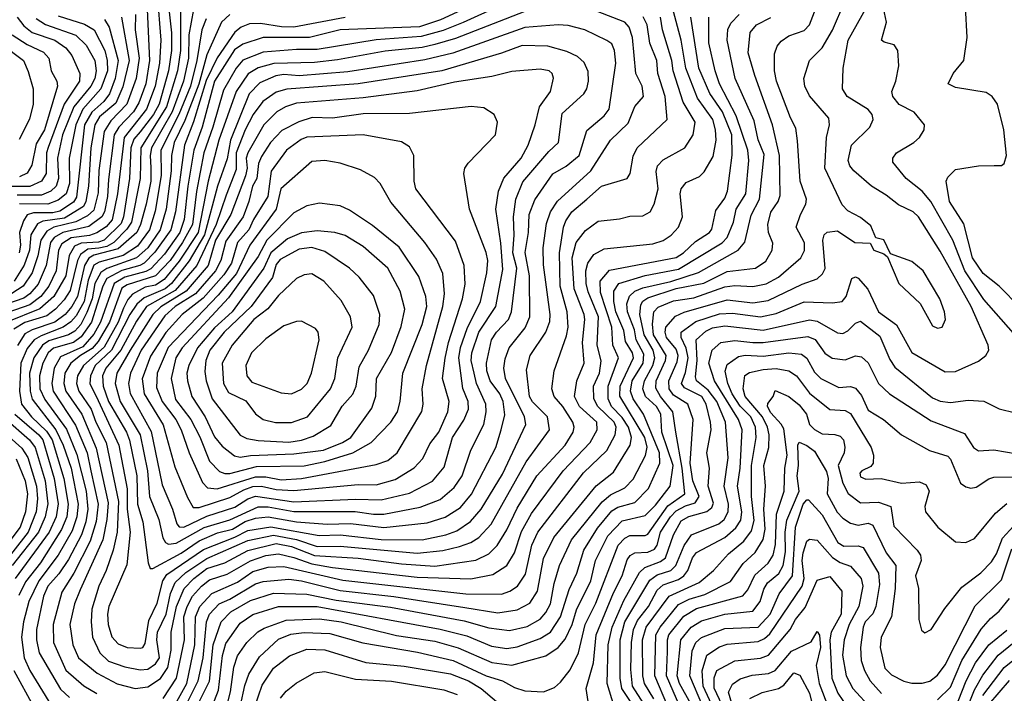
# Model space of a CAD drawing. Extents: x 1308313 to 1441400, y 959662 to 1036319.
# Tile 314 of 656: x 1359205 to 1363045, y 1003156 to 1005785. Entities that reach past the tile are written whole.
import ezdxf

# ---------------------------------------------------------------- set-up
doc = ezdxf.new("R2010")
doc.units = 0

msp = doc.modelspace()

# ---------------------------------------------------------------- linework, layer by layer
at = {"layer": '0CON10XD'}
for points in [[(1359741.7, 1005885), (1359755.1, 1005705), (1359750.9, 1005615), (1359734, 1005525), (1359700, 1005435), (1359613.3, 1005325), (1359586.7, 1005105), (1359565.6, 1005004.4), (1359542.9, 1004977.1), (1359506.7, 1004953.3), (1359476.9, 1004943.1), (1359405.8, 1004934.2), (1359369.4, 1004910.6), (1359356, 1004885), (1359347.2, 1004805), (1359319.2, 1004745), (1359287.4, 1004705), (1359245, 1004672), (1359128.2, 1004631.8)], [(1361126.1, 1005913.9), (1360846.3, 1005783.7), (1360765, 1005757.4), (1360455, 1005744.6), (1360335, 1005715.1), (1360154.8, 1005715.1), (1360075, 1005689.5), (1360043.5, 1005666.5), (1359964.7, 1005545), (1359917.2, 1005365), (1359884.5, 1005275), (1359860.6, 1005135), (1359846.8, 1005005), (1359829.6, 1004955), (1359770.4, 1004869.6), (1359716.8, 1004813.2), (1359697.3, 1004802.7), (1359615, 1004780.2), (1359574, 1004755), (1359520.2, 1004605), (1359495, 1004557.3), (1359451.6, 1004508.4), (1359365, 1004469.1), (1359339.2, 1004425), (1359330.4, 1004365), (1359336.1, 1004335), (1359422.5, 1004202.5), (1359467.8, 1004095), (1359483, 1004025), (1359510.7, 1003895), (1359503.8, 1003826.2), (1359480, 1003750), (1359415.9, 1003625), (1359369.4, 1003550.6), (1359335.8, 1003425), (1359336.9, 1003355), (1359385, 1003246.8), (1359455, 1003185.2), (1359505.9, 1003155.9)], [(1359805, 1003100.7), (1359856.6, 1003195), (1359888, 1003345), (1359890.3, 1003455), (1359907.4, 1003495), (1359955, 1003546.4), (1360055, 1003590.3), (1360115, 1003632), (1360175, 1003648.6), (1360235, 1003651), (1360465, 1003598.4), (1360945, 1003544.6), (1361085, 1003543.5), (1361117.3, 1003555), (1361147.1, 1003575), (1361178.2, 1003621.8), (1361202.8, 1003735), (1361226.6, 1003785), (1361403.9, 1004016.1), (1361495, 1004103.6), (1361527.4, 1004165), (1361532, 1004195), (1361523.5, 1004215), (1361460.6, 1004275), (1361445.1, 1004305), (1361443.3, 1004355), (1361466.7, 1004405), (1361473.5, 1004453.5), (1361457.1, 1004515), (1361463.2, 1004625), (1361422.5, 1004722.5), (1361414.6, 1004755), (1361413.6, 1004805), (1361421.5, 1004835), (1361445, 1004868.4), (1361485, 1004891.1), (1361675, 1004910.5), (1361715, 1004922.9), (1361746.4, 1004943.6), (1361774.8, 1004975.2), (1361790.7, 1005015), (1361781.6, 1005105), (1361785.4, 1005125), (1361805, 1005149.6), (1361857, 1005173), (1361875, 1005191.1), (1361909.7, 1005250.3), (1361921.1, 1005315), (1361919.2, 1005355), (1361908.7, 1005395), (1361848.3, 1005478.3), (1361803.1, 1005595), (1361784.6, 1005705), (1361732, 1005905)], [(1363081.8, 1004561.8), (1362965, 1004692.7), (1362891.2, 1004805), (1362845.1, 1004925.1), (1362759.4, 1005075), (1362725, 1005115.3), (1362662.9, 1005165), (1362610.8, 1005229.2), (1362610.5, 1005245), (1362625, 1005265.5), (1362693.1, 1005305), (1362714.5, 1005325), (1362732.7, 1005355), (1362734.5, 1005374.5), (1362694.3, 1005424.3), (1362635, 1005454.2), (1362610, 1005485), (1362606.2, 1005505), (1362622.2, 1005545), (1362634.3, 1005605), (1362630.6, 1005665), (1362616.2, 1005686.2), (1362576.5, 1005696.5), (1362565.8, 1005705), (1362586.5, 1005775), (1362562.4, 1005885)], [(1361433, 1003057), (1361414.3, 1003175), (1361443.5, 1003275), (1361453.7, 1003385), (1361521, 1003549), (1361555.1, 1003614.9), (1361575, 1003677.5), (1361586.4, 1003693.6), (1361605, 1003704.8), (1361655, 1003707.8), (1361681.1, 1003718.9), (1361691.4, 1003735), (1361704.8, 1003785.2), (1361743, 1003845), (1361765, 1003868.2), (1361802.2, 1003887.8), (1361839.9, 1003900.1), (1361855.1, 1003925), (1361830.3, 1003985), (1361819.9, 1004055), (1361832, 1004225), (1361810.5, 1004285), (1361755, 1004320.3), (1361738.4, 1004345), (1361737.4, 1004375), (1361769.9, 1004450.1), (1361774, 1004475), (1361765, 1004499.3), (1361727.8, 1004545), (1361722.6, 1004565), (1361725.9, 1004585), (1361762.5, 1004627.5), (1361796.2, 1004643.8), (1361965, 1004692.1), (1362065, 1004679.7), (1362125, 1004688.5), (1362257.5, 1004752.5), (1362315, 1004773.4), (1362336.3, 1004793.7), (1362346.3, 1004813.7), (1362337.7, 1004925), (1362342.3, 1004945), (1362354.1, 1004955.9), (1362395, 1004961.5), (1362462, 1004915), (1362522.5, 1004912.5), (1362536, 1004885), (1362575, 1004871.2), (1362589.5, 1004859.5), (1362634.5, 1004755), (1362717.1, 1004677.1), (1362765, 1004590), (1362785, 1004581.4), (1362803.3, 1004585), (1362815.6, 1004615), (1362812.2, 1004645), (1362794.5, 1004695), (1362728.8, 1004805), (1362685, 1004840.9), (1362601.7, 1004871.7), (1362575, 1004926), (1362544.2, 1004934.2), (1362525, 1004980), (1362485, 1005012.5), (1362435, 1005039.5), (1362412.7, 1005062.7), (1362345.3, 1005205), (1362351.8, 1005325), (1362363.1, 1005375), (1362360.5, 1005400.5), (1362285, 1005487.8), (1362266.8, 1005525), (1362263.2, 1005555), (1362286.2, 1005625), (1362334.6, 1005675.4), (1362375, 1005743.6), (1362422.9, 1005855)], [(1359702.3, 1005825), (1359711.5, 1005625), (1359696.6, 1005535), (1359670.2, 1005459.8), (1359648.7, 1005425), (1359591.6, 1005365), (1359573.3, 1005335), (1359551.3, 1005161.3), (1359547.1, 1005095), (1359536.3, 1005035), (1359525.6, 1005015), (1359475, 1004978.2), (1359373.8, 1004955), (1359339.9, 1004935), (1359324.9, 1004915), (1359308.9, 1004825), (1359276.7, 1004753.3), (1359245.4, 1004715), (1359221.8, 1004698.2), (1359126.5, 1004665)], [(1359787.6, 1005815), (1359797.1, 1005732.9), (1359797.2, 1005665), (1359785.1, 1005585), (1359748.7, 1005455), (1359727.3, 1005415), (1359675, 1005346.5), (1359650.9, 1005319.1), (1359638.3, 1005285), (1359634.1, 1005165), (1359610.1, 1005015), (1359600.8, 1004989.2), (1359535, 1004923.9), (1359513.1, 1004916.8), (1359445, 1004912.8), (1359418.9, 1004901.1), (1359398, 1004865), (1359385, 1004784.8), (1359338.7, 1004705), (1359284, 1004656), (1359154.8, 1004605)], [(1359656.9, 1005805), (1359655.6, 1005745), (1359671.4, 1005635), (1359659, 1005555), (1359622.8, 1005455), (1359560.3, 1005389.7), (1359535, 1005348.8), (1359514.2, 1005195.8), (1359510.8, 1005109.2), (1359495, 1005042.1), (1359470.2, 1005019.8), (1359424.4, 1004995.6), (1359338.8, 1004975), (1359310.7, 1004959.3), (1359288.2, 1004925), (1359276.3, 1004863.7), (1359253.6, 1004796.4), (1359219.2, 1004745), (1359175, 1004716.5)], [(1359832.5, 1005835), (1359832.1, 1005665), (1359820.5, 1005585), (1359778, 1005445), (1359677.9, 1005285), (1359674.9, 1005165), (1359641.1, 1004995), (1359623.2, 1004966.8), (1359572.9, 1004915), (1359545, 1004899.6), (1359513.4, 1004893.4), (1359471.2, 1004888.8), (1359442, 1004868), (1359430.8, 1004845), (1359401.6, 1004728.4), (1359378.9, 1004691.1), (1359344.6, 1004655), (1359311.2, 1004628.8), (1359225, 1004603.7), (1359182.6, 1004577.4)], [(1359882.7, 1005825), (1359865.5, 1005725), (1359863.7, 1005635), (1359844.6, 1005545), (1359799.7, 1005425), (1359718.9, 1005285), (1359713.9, 1005255), (1359717, 1005207), (1359716.8, 1005155), (1359699, 1005065), (1359676.9, 1004985), (1359662.1, 1004955), (1359589.4, 1004890.6), (1359495, 1004866.2), (1359475, 1004854.2), (1359457.5, 1004825), (1359431.1, 1004705), (1359409.2, 1004665), (1359382, 1004635), (1359342.8, 1004605), (1359253.6, 1004575), (1359225, 1004559), (1359196.9, 1004513.1)], [(1360024.7, 1005805.3), (1359992.3, 1005775), (1359935, 1005647.3), (1359903.6, 1005533.6), (1359849.1, 1005390.9), (1359807.7, 1005305), (1359797, 1005255), (1359795.8, 1005195), (1359776.1, 1005045), (1359752.8, 1004965), (1359705, 1004894.9), (1359661.1, 1004855), (1359545.6, 1004814.4), (1359521.8, 1004798.2), (1359498.7, 1004755), (1359487.3, 1004695), (1359467.2, 1004642.8), (1359443.6, 1004595), (1359420.5, 1004569.5), (1359395, 1004555.3), (1359318.5, 1004531.5), (1359293.8, 1004515), (1359260, 1004465), (1359242.9, 1004405), (1359245.6, 1004335.6), (1359254, 1004304), (1359346.8, 1004185), (1359375.1, 1004125), (1359405.7, 1004035), (1359433.6, 1003895), (1359428.3, 1003845), (1359410, 1003790), (1359354.8, 1003695.2), (1359279.6, 1003595), (1359241, 1003515), (1359220.7, 1003435), (1359211.9, 1003375), (1359223.1, 1003295), (1359244.9, 1003244.9), (1359294.4, 1003164.4), (1359318.7, 1003125)], [(1361075, 1005837.3), (1360934.3, 1005774.3), (1360857.4, 1005742.6), (1360770.7, 1005719.3), (1360595, 1005706.2), (1360365, 1005668.5), (1360285, 1005668.4), (1360155, 1005657.6), (1360075, 1005626.6), (1360049.9, 1005595), (1360000, 1005510), (1359958.9, 1005365), (1359923.2, 1005265), (1359895.2, 1005114.8), (1359878.6, 1004985), (1359840.2, 1004915), (1359792.5, 1004845), (1359734.8, 1004785.2), (1359625, 1004750.5), (1359603.3, 1004736.7), (1359554.9, 1004605), (1359511.5, 1004528.6), (1359488.4, 1004501.6), (1359441.8, 1004475), (1359404.8, 1004445), (1359381.7, 1004405), (1359377.5, 1004365), (1359385.1, 1004335), (1359447.9, 1004245), (1359503.5, 1004113.5), (1359549.9, 1003900.1), (1359545.6, 1003834.4), (1359530.1, 1003755), (1359440.7, 1003560.7), (1359418.8, 1003505), (1359401.4, 1003425), (1359412.5, 1003345), (1359434.8, 1003295), (1359507.2, 1003235), (1359585, 1003193), (1359655, 1003175.9)], [(1361175, 1005817.2), (1360905, 1005711.6), (1360825, 1005687.7), (1360775, 1005676.3), (1360631.2, 1005661.2), (1360445, 1005627.5), (1360355, 1005618.1), (1360196, 1005614), (1360135, 1005597.4), (1360096.2, 1005573.8), (1360049.2, 1005505), (1359982.5, 1005315), (1359939.9, 1005155), (1359900.7, 1004955), (1359827.3, 1004842.7), (1359768.5, 1004771.5), (1359735, 1004748.8), (1359695, 1004740.8), (1359645.7, 1004714.3), (1359626.9, 1004693.1), (1359610.7, 1004659.3), (1359589.7, 1004605), (1359535, 1004507.3), (1359453.5, 1004435), (1359431, 1004395), (1359427.2, 1004365), (1359435.4, 1004335), (1359484.4, 1004265), (1359501.8, 1004215), (1359541.9, 1004135), (1359590.9, 1003905), (1359585.6, 1003785), (1359570.1, 1003715), (1359543.1, 1003635), (1359513.8, 1003575), (1359486, 1003485), (1359483.4, 1003435), (1359489.8, 1003375), (1359517.3, 1003315), (1359551.9, 1003281.9), (1359615, 1003259.4), (1359675, 1003247.7)], [(1359675, 1003247.7), (1359705, 1003250.8), (1359735, 1003271.2), (1359750.4, 1003295), (1359740.3, 1003365), (1359742.8, 1003395), (1359776.8, 1003465), (1359793.6, 1003546.4), (1359811.3, 1003588.7), (1359852.7, 1003627.3), (1359935, 1003683.1), (1360095, 1003752.8), (1360195, 1003774), (1360285, 1003756.6), (1360365, 1003729.3), (1360455, 1003730.1), (1360755, 1003703.3), (1360855, 1003714.2), (1360920.5, 1003729.5), (1360965.4, 1003744.6), (1360996.5, 1003765), (1361043.9, 1003816.1), (1361181, 1004059), (1361271.2, 1004185), (1361263.2, 1004235), (1361205, 1004294.3), (1361193.2, 1004315), (1361181.7, 1004418.3), (1361195.9, 1004475), (1361257.3, 1004565), (1361273.2, 1004606.8), (1361274.1, 1004635), (1361247.8, 1004827.8), (1361246.5, 1004895), (1361260.1, 1004989.9), (1361275.4, 1005034.6), (1361303.4, 1005076.6), (1361432.6, 1005195), (1361509.7, 1005315), (1361578.6, 1005381.4), (1361604.5, 1005445.5), (1361637.8, 1005485), (1361632.4, 1005525), (1361608, 1005575), (1361595.2, 1005715), (1361581.8, 1005755), (1361564.8, 1005774.8), (1361455, 1005818.3)], [(1359899.6, 1002960.4), (1359980.8, 1003169.2), (1359996.4, 1003303.6), (1360009.7, 1003350.3), (1360065, 1003429.8), (1360115, 1003463.4), (1360215, 1003495.7), (1360365, 1003494.9), (1360845, 1003407), (1360949.8, 1003380.2), (1361045, 1003340.3), (1361105, 1003331.4), (1361145, 1003338.4), (1361235, 1003370.3), (1361275, 1003394.4), (1361314.7, 1003455.3), (1361348.7, 1003561.3), (1361378.5, 1003625), (1361405.1, 1003714.9), (1361459.4, 1003800.6), (1361515, 1003868.6), (1361537.9, 1003882.1), (1361605, 1003901.2), (1361657.8, 1003955), (1361701.5, 1004055), (1361700.8, 1004095), (1361638.8, 1004245), (1361597.9, 1004305), (1361587.7, 1004335), (1361594.5, 1004375.5), (1361637.4, 1004445), (1361639.3, 1004479.3), (1361609.7, 1004535), (1361603.3, 1004575), (1361575.6, 1004645), (1361573.6, 1004676.4), (1361584.1, 1004705.9), (1361604.8, 1004725), (1361635, 1004738.8), (1361745, 1004763.5), (1361852.3, 1004797.7), (1362007.5, 1004885), (1362033.9, 1004916.1), (1362058.1, 1005021.9), (1362090.1, 1005085), (1362108.7, 1005258.7), (1362085.8, 1005315.8), (1362069.4, 1005389.4), (1361995.1, 1005555.1), (1361964.1, 1005705), (1361966.8, 1005746.8), (1361978.3, 1005771.7), (1362011.9, 1005805)], [(1360049.5, 1003030.5), (1360083.1, 1003186.9), (1360098.6, 1003231.4), (1360140.8, 1003299.2), (1360215, 1003368.1), (1360262.5, 1003387.5), (1360315, 1003394.3), (1360415, 1003390.4), (1360543, 1003353), (1360756.6, 1003316.6), (1360896.2, 1003285), (1361025, 1003224.9), (1361088.5, 1003205), (1361135, 1003179.4), (1361175, 1003166.4), (1361248.1, 1003161.9), (1361291.4, 1003178.6), (1361315, 1003199.6), (1361352.4, 1003247.6), (1361384.5, 1003315), (1361411, 1003425), (1361452.3, 1003507.7), (1361539.5, 1003735), (1361565, 1003761.6), (1361585, 1003772.7), (1361645, 1003772.3), (1361655, 1003778), (1361732.6, 1003887.4), (1361799.5, 1003935), (1361789.3, 1004035), (1361764.9, 1004175), (1361752, 1004255), (1361704.4, 1004315), (1361686.9, 1004346.9), (1361688, 1004375), (1361723.8, 1004455), (1361726.8, 1004475), (1361677.2, 1004555), (1361673.5, 1004596.5), (1361679, 1004645), (1361695, 1004662.6), (1361755, 1004687.4), (1361835, 1004700), (1361955, 1004742.8), (1361995, 1004747.7), (1362065, 1004743.9), (1362116.4, 1004753.6), (1362165, 1004779.6), (1362252.2, 1004855), (1362266.4, 1004883.6), (1362266.1, 1004913.9), (1362233.7, 1004975), (1362250, 1005025), (1362271.3, 1005065), (1362274.1, 1005085), (1362248.8, 1005155), (1362238.3, 1005311.7), (1362232, 1005362), (1362211.2, 1005401.2), (1362157, 1005545), (1362149.3, 1005585), (1362149, 1005651), (1362159, 1005681), (1362175, 1005701.2), (1362205, 1005722.3), (1362265, 1005742.9), (1362285, 1005764.5), (1362305.3, 1005815)], [(1361524.3, 1003105), (1361496.5, 1003195), (1361500.1, 1003345), (1361516, 1003415), (1361561.2, 1003518.8), (1361622.8, 1003627.2), (1361642.8, 1003647.2), (1361705, 1003670.4), (1361724.5, 1003685), (1361754.7, 1003775.3), (1361785, 1003829), (1361815, 1003845.9), (1361885, 1003865.8), (1361905, 1003881.1), (1361911.7, 1003898.3), (1361891, 1003965), (1361895.2, 1004035), (1361884.8, 1004095), (1361901.6, 1004185), (1361900.1, 1004215), (1361882, 1004285), (1361865.1, 1004315), (1361798.4, 1004348.4), (1361786.3, 1004365), (1361802.1, 1004407.9), (1361813, 1004465), (1361805, 1004503.7), (1361784.5, 1004545), (1361785.2, 1004565), (1361842.3, 1004607.7), (1361935, 1004636.6), (1361985, 1004639.2), (1362095, 1004625.7), (1362155, 1004637.7), (1362265, 1004684.4), (1362375, 1004679.8), (1362412.5, 1004685), (1362428.6, 1004705), (1362450.5, 1004775), (1362465, 1004781.5), (1362475, 1004776.5), (1362512.7, 1004732.7), (1362555, 1004645.4), (1362624.3, 1004594.3), (1362685, 1004486.2), (1362815, 1004410.7), (1362855, 1004412), (1362945, 1004452.7), (1362972.9, 1004475), (1362984.4, 1004495), (1362982.1, 1004515), (1362916.4, 1004665), (1362795, 1004881.1), (1362710.6, 1005015), (1362690.5, 1005035), (1362632.1, 1005062.1), (1362585, 1005100), (1362527.8, 1005135), (1362458, 1005195), (1362442.7, 1005215), (1362436.9, 1005235), (1362450, 1005295), (1362521.5, 1005365), (1362534.4, 1005395), (1362530.5, 1005415), (1362514.2, 1005434.2), (1362433.1, 1005485), (1362414, 1005515), (1362417.5, 1005595), (1362436.4, 1005705), (1362509.6, 1005835)], [(1363189.1, 1004579.1), (1363024.7, 1004745), (1362963.5, 1004795), (1362921.2, 1004855), (1362888, 1004988), (1362831.3, 1005075), (1362818.5, 1005155), (1362825, 1005170.8), (1362855, 1005200.8), (1362945, 1005214), (1363005.8, 1005215.8), (1363034, 1005216), (1363045, 1005223.8), (1363054.2, 1005255), (1363043.1, 1005355), (1363018.8, 1005455), (1362997.8, 1005485), (1362975, 1005500.4), (1362855, 1005520), (1362825.8, 1005535), (1362845.5, 1005575), (1362886.9, 1005625), (1362900.6, 1005715), (1362894, 1005835)], [(1359194.8, 1005795), (1359220.8, 1005760.8), (1359253.8, 1005735), (1359342.2, 1005705), (1359384.8, 1005675), (1359409.1, 1005645), (1359439.8, 1005575), (1359438.8, 1005545), (1359378.9, 1005455), (1359316.5, 1005286.5), (1359310.1, 1005265), (1359307.9, 1005185), (1359290, 1005155), (1359245, 1005134.1), (1359146, 1005134)], [(1359601.9, 1005795), (1359631.7, 1005625), (1359607.7, 1005522.3), (1359580.7, 1005459.3), (1359516.7, 1005405), (1359498.5, 1005375), (1359482.4, 1005285), (1359474.1, 1005135), (1359463.4, 1005075), (1359454.2, 1005055.8), (1359380.2, 1005009.8), (1359295, 1004998.8), (1359275, 1004988.7), (1359248.8, 1004945), (1359242.9, 1004885), (1359223.2, 1004826.8), (1359183.2, 1004765)], [(1359269.9, 1005789.9), (1359306.4, 1005766.4), (1359423.8, 1005723.8), (1359464.8, 1005685), (1359497.8, 1005625), (1359503, 1005585), (1359497.9, 1005555), (1359483.2, 1005525), (1359416.9, 1005445), (1359371.6, 1005335), (1359352.5, 1005245), (1359356.8, 1005165), (1359347.8, 1005135), (1359326.5, 1005115), (1359289.8, 1005100.2), (1359195, 1005100.1)], [(1359932.3, 1005787.7), (1359915.3, 1005744.7), (1359896.5, 1005625), (1359871.2, 1005525), (1359825.9, 1005414.1), (1359755.8, 1005275), (1359757.4, 1005177.4), (1359733, 1005037), (1359711.2, 1004965), (1359665, 1004901.6), (1359609, 1004865), (1359515, 1004839.2), (1359495, 1004826.7), (1359472, 1004768), (1359456.5, 1004685), (1359425, 1004629.7), (1359404.5, 1004605.5), (1359374.8, 1004585), (1359288.8, 1004551.2), (1359262.2, 1004535), (1359235, 1004501.6), (1359210.3, 1004445), (1359205.1, 1004335.1), (1359211.9, 1004285), (1359251.4, 1004235), (1359309.2, 1004179.2), (1359331.6, 1004145), (1359377.9, 1003995), (1359394.7, 1003895), (1359388.6, 1003845), (1359368.4, 1003795), (1359285.8, 1003665), (1359228, 1003592), (1359201.3, 1003538.7)], [(1359536, 1005785), (1359554.5, 1005755), (1359589.1, 1005625), (1359578, 1005555), (1359554.9, 1005495), (1359533.2, 1005465), (1359486, 1005424), (1359458.2, 1005375), (1359427.2, 1005092.8), (1359415, 1005073), (1359362.2, 1005037.8), (1359335, 1005031.6), (1359258.6, 1005031.4), (1359235, 1005023.3), (1359219.9, 1005000.1), (1359204.2, 1004955), (1359207.8, 1004905), (1359202.6, 1004875)], [(1359355, 1005799.9), (1359457.8, 1005767.8), (1359495.1, 1005745.1), (1359536.9, 1005665), (1359546.4, 1005625), (1359547.2, 1005585), (1359522.1, 1005515), (1359451.3, 1005435), (1359424.1, 1005375), (1359398, 1005245), (1359399.5, 1005145), (1359386.7, 1005105), (1359355, 1005080.5), (1359315, 1005065.1), (1359205, 1005066.5)], [(1360475, 1005792.9), (1360275, 1005755.5), (1360226.6, 1005756.6), (1360145, 1005769.9), (1360101.9, 1005768.1), (1360068.9, 1005755), (1360045, 1005736.3), (1359975, 1005636.1), (1359933.2, 1005546.8), (1359883.5, 1005386.5), (1359848, 1005295), (1359813.2, 1005035), (1359794.5, 1004965), (1359732.9, 1004877.1), (1359690.8, 1004835), (1359673.8, 1004825), (1359603.9, 1004806.1), (1359545.2, 1004774.8), (1359529.6, 1004745), (1359485.6, 1004605), (1359445, 1004546.7), (1359415.3, 1004524.7), (1359336.6, 1004503.4), (1359316.8, 1004485), (1359296.1, 1004445), (1359282.7, 1004395), (1359284.3, 1004345), (1359303.3, 1004303.3), (1359387.4, 1004187.4), (1359428.2, 1004088.2), (1359464.8, 1003944.8), (1359471.5, 1003875), (1359463.5, 1003825), (1359446.8, 1003775), (1359395, 1003678.7), (1359358, 1003622), (1359315.4, 1003575), (1359298.1, 1003535), (1359270.3, 1003405), (1359270.6, 1003365), (1359281.8, 1003315), (1359365, 1003172.4), (1359400.1, 1003140.1)], [(1359655, 1003175.9), (1359705, 1003181.7), (1359755, 1003214.4), (1359783.1, 1003256.9), (1359795.8, 1003325), (1359796.1, 1003395), (1359817.1, 1003495), (1359846.8, 1003565), (1359884.6, 1003605), (1359935, 1003642.9), (1360005, 1003665.8), (1360095, 1003714.3), (1360205, 1003741.1), (1360265, 1003728.8), (1360355, 1003694.2), (1360525, 1003683.2), (1360695, 1003661), (1360825, 1003653), (1360983.7, 1003676.3), (1361035, 1003701.1), (1361066.9, 1003733.1), (1361105, 1003794), (1361145, 1003878.2), (1361222.7, 1004005), (1361333.3, 1004125), (1361363.9, 1004175), (1361367.6, 1004195), (1361363, 1004215), (1361324.1, 1004275), (1361290, 1004315), (1361281.2, 1004345), (1361290.2, 1004415), (1361338.5, 1004551.5), (1361344.4, 1004585), (1361340.3, 1004645), (1361313.8, 1004745), (1361310.8, 1004875), (1361325.9, 1004975), (1361335, 1004999.6), (1361358.9, 1005035), (1361417.4, 1005085), (1361475, 1005134.7), (1361574.7, 1005165.3), (1361585.9, 1005185), (1361598.3, 1005251.8), (1361613.8, 1005285), (1361730.9, 1005395), (1361723.3, 1005485), (1361694.2, 1005575), (1361690.7, 1005625), (1361662.6, 1005692.6), (1361652, 1005765), (1361636.4, 1005796.4)], [(1359765, 1003135.7), (1359817.1, 1003215), (1359847.6, 1003365), (1359845.8, 1003455), (1359857.8, 1003495), (1359879.7, 1003535), (1359914.5, 1003575), (1359945, 1003599.3), (1360015, 1003621.2), (1360105, 1003673.7), (1360165, 1003693.8), (1360215, 1003700.7), (1360275, 1003686.9), (1360345, 1003661.5), (1360425, 1003646.7), (1360755, 1003609.6), (1360965, 1003602.9), (1361050.5, 1003619.5), (1361104.8, 1003655.2), (1361135.7, 1003704.3), (1361162.6, 1003787.4), (1361202, 1003858), (1361325, 1004024.3), (1361430, 1004135), (1361457.6, 1004185), (1361456.8, 1004215), (1361388.4, 1004275), (1361368.5, 1004315), (1361378.1, 1004375), (1361407, 1004445), (1361400.1, 1004525), (1361409.3, 1004615), (1361406.9, 1004635), (1361367.9, 1004735), (1361360.1, 1004855), (1361376, 1004915), (1361412.5, 1004962.5), (1361461.8, 1004998.2), (1361545, 1005007.5), (1361585, 1005018.4), (1361635, 1005019.2), (1361664.4, 1005035), (1361679.6, 1005065), (1361695.2, 1005124.8), (1361687.6, 1005192.4), (1361692.6, 1005215), (1361715, 1005237.3), (1361799.6, 1005285), (1361832, 1005335), (1361839.8, 1005385), (1361792.9, 1005462.9), (1361753.3, 1005585), (1361748.5, 1005625), (1361712.2, 1005745), (1361703.9, 1005795)], [(1359860.8, 1003125), (1359901.3, 1003205), (1359920.6, 1003295), (1359933.5, 1003435), (1359945.4, 1003465), (1359983.9, 1003506.1), (1360025, 1003523.4), (1360125, 1003584), (1360155, 1003592.3), (1360255, 1003601.5), (1360305, 1003595.1), (1360455, 1003557.2), (1360665, 1003534.1), (1360940.9, 1003490.9), (1361069.5, 1003470.5), (1361145, 1003481.6), (1361195, 1003508.8), (1361225.2, 1003555), (1361247.6, 1003682.4), (1361288.7, 1003765), (1361454.2, 1003965.8), (1361521.3, 1004018.7), (1361586.3, 1004125), (1361591.9, 1004155), (1361579.1, 1004195), (1361555, 1004232.9), (1361513.9, 1004275), (1361500, 1004305), (1361500.5, 1004355), (1361541.2, 1004465), (1361518.3, 1004515), (1361514.9, 1004585), (1361470.7, 1004720.7), (1361469.1, 1004765), (1361505, 1004807.7), (1361765, 1004857.3), (1361793.8, 1004875), (1361840.5, 1004919.5), (1361895, 1004954.2), (1361905, 1004967.5), (1361920.4, 1005039.6), (1361955, 1005088.5), (1361966, 1005115), (1361983.5, 1005256.5), (1361982.5, 1005335), (1361945.7, 1005425), (1361896.4, 1005496.4), (1361853.8, 1005595), (1361823.2, 1005795)], [(1359896.1, 1003105), (1359946.1, 1003203.9), (1359960.5, 1003345), (1359991, 1003435), (1360028.7, 1003475), (1360105, 1003519.1), (1360195, 1003547.6), (1360325, 1003543.2), (1360439.3, 1003519.3), (1360652.1, 1003492.1), (1360938.7, 1003438.7), (1361035, 1003411.4), (1361115, 1003401.9), (1361185, 1003417.8), (1361235, 1003446.2), (1361257.8, 1003472.2), (1361274.9, 1003505.1), (1361289.2, 1003585), (1361310.2, 1003655), (1361357.8, 1003755), (1361476.7, 1003903.3), (1361509.3, 1003930.7), (1361565, 1003958.4), (1361598.1, 1003991.8), (1361645.8, 1004084.2), (1361653.1, 1004116.9), (1361642.9, 1004155), (1361546.4, 1004316.4), (1361546.8, 1004355), (1361598.9, 1004465), (1361595.6, 1004485), (1361568.6, 1004528.6), (1361562.1, 1004572.1), (1361530.7, 1004645), (1361521.9, 1004685), (1361522.9, 1004725), (1361542.4, 1004755), (1361645, 1004787.2), (1361775, 1004811.4), (1361945, 1004913.9), (1361964.2, 1004935), (1361989.7, 1004995), (1361999, 1005045), (1362037.2, 1005105), (1362049.6, 1005235), (1362045.5, 1005275), (1362000, 1005410), (1361935.2, 1005535), (1361917.3, 1005585), (1361893.6, 1005695), (1361892.4, 1005795)], [(1360013.6, 1003106.4), (1360028, 1003162), (1360041, 1003259), (1360055, 1003302.9), (1360090.8, 1003355), (1360134.1, 1003395.9), (1360158.9, 1003411.1), (1360245, 1003441.6), (1360375, 1003447.4), (1360458.9, 1003435), (1360675, 1003382), (1360825, 1003360), (1360915, 1003334), (1361046.8, 1003276.8), (1361125, 1003266.7), (1361257.8, 1003302.2), (1361305, 1003334.7), (1361332.5, 1003367.5), (1361360.4, 1003425), (1361377.3, 1003482.7), (1361433.4, 1003595), (1361450.8, 1003675), (1361499.3, 1003770.7), (1361555, 1003828.8), (1361645, 1003850.7), (1361685, 1003890.7), (1361742, 1003965), (1361753.8, 1004045), (1361710.2, 1004175), (1361705.6, 1004245), (1361689.2, 1004275), (1361645.8, 1004315), (1361635.4, 1004344.6), (1361641.8, 1004375), (1361674.5, 1004435), (1361683, 1004465), (1361676.5, 1004495), (1361640.5, 1004555), (1361624.4, 1004635), (1361627.7, 1004672.3), (1361635, 1004687), (1361655, 1004700), (1361765, 1004736), (1361873.4, 1004756.6), (1361965, 1004801.6), (1362075.4, 1004814.6), (1362115, 1004842.2), (1362140.5, 1004885), (1362142.2, 1004912.2), (1362125.3, 1004955), (1362123.5, 1004985), (1362135, 1005033.3), (1362163.2, 1005075), (1362171.6, 1005098.4), (1362168.7, 1005255), (1362141.3, 1005375), (1362072.6, 1005567.4), (1362046.1, 1005655), (1362054.3, 1005735), (1362078.5, 1005765), (1362135, 1005793.3)], [(1359675, 1003333), (1359685, 1003335.8), (1359695, 1003350.5), (1359709.5, 1003440.5), (1359741.4, 1003508.6), (1359763.9, 1003595), (1359779.7, 1003620.3), (1359922.4, 1003717.6), (1360045, 1003765.6), (1360095, 1003792), (1360185, 1003806.5), (1360372.8, 1003772.8), (1360455, 1003774.4), (1360615, 1003756.4), (1360775, 1003755.9), (1360866.9, 1003775), (1360909.6, 1003790.4), (1360963.7, 1003826.3), (1361004.7, 1003875.3), (1361088, 1004012), (1361179.6, 1004205), (1361174.4, 1004235), (1361100.5, 1004385), (1361093.2, 1004425), (1361098.5, 1004461.5), (1361114.8, 1004505), (1361177.3, 1004582.7), (1361194.3, 1004625), (1361194, 1004785), (1361176.6, 1004876.6), (1361190, 1004955), (1361191.7, 1005025), (1361215, 1005081.8), (1361285, 1005182.8), (1361336.7, 1005213.3), (1361386.7, 1005255), (1361417.8, 1005352.2), (1361485, 1005409.3), (1361504.3, 1005435.7), (1361529.8, 1005615), (1361525.7, 1005665), (1361515, 1005690), (1361495, 1005703.5), (1361409.4, 1005745), (1361345, 1005762), (1361305, 1005764.3), (1361175, 1005754.5), (1360895, 1005654), (1360785, 1005627.9), (1360485, 1005581.4), (1360295, 1005565.4), (1360235, 1005570.9), (1360204.7, 1005565.3), (1360142.1, 1005537.9), (1360100.8, 1005495), (1360027.6, 1005315), (1360015, 1005242.1), (1359976.2, 1005135), (1359925.8, 1004945), (1359866.3, 1004843.7), (1359796.8, 1004755), (1359772.3, 1004735), (1359691.1, 1004698.9), (1359662.2, 1004675), (1359635, 1004634.2), (1359563.5, 1004495), (1359499.2, 1004435), (1359481.1, 1004395), (1359479.2, 1004365), (1359510.9, 1004299.1), (1359591.4, 1004125), (1359624.3, 1003954.3), (1359624.6, 1003875), (1359635.8, 1003785), (1359622.5, 1003657.5), (1359552.6, 1003495), (1359547.4, 1003465), (1359549.8, 1003425), (1359565, 1003376.4), (1359589.7, 1003349.7), (1359625, 1003335.2), (1359675, 1003333)], [(1359135, 1005689.8), (1359220.5, 1005625), (1359237.8, 1005582.2), (1359257.6, 1005515), (1359258.3, 1005455), (1359243.8, 1005396.2), (1359203.2, 1005316.8)], [(1359175.5, 1005725.5), (1359235, 1005687.7), (1359298.5, 1005658.5), (1359318.3, 1005635), (1359328.3, 1005585), (1359350.5, 1005545), (1359353, 1005525), (1359302.2, 1005355), (1359270.1, 1005299.9), (1359253.1, 1005216.9), (1359234.4, 1005185.6), (1359205, 1005171.8)], [(1359725, 1003642.9), (1359835, 1003703.4), (1359905, 1003751.4), (1359977.3, 1003782.7), (1360035, 1003797.4), (1360085, 1003826.7), (1360125, 1003840.2), (1360175, 1003845.1), (1360284.4, 1003825.6), (1360405, 1003817), (1360495, 1003819), (1360625, 1003803.1), (1360795, 1003821.7), (1360865, 1003843.7), (1360925, 1003881.4), (1360967, 1003933), (1361061.7, 1004115), (1361083, 1004185), (1361097.3, 1004242.7), (1361090.3, 1004295), (1361078.3, 1004325), (1361039.7, 1004375), (1361027.7, 1004415), (1361025.9, 1004445), (1361044.9, 1004535.1), (1361064.7, 1004565.3), (1361112.2, 1004615), (1361123.5, 1004645), (1361143.9, 1004815), (1361128, 1004875), (1361133.8, 1004943.8), (1361130.7, 1005015), (1361140.4, 1005085), (1361167.5, 1005152.5), (1361269.6, 1005270.4), (1361307.3, 1005305), (1361321.6, 1005418.4), (1361405.2, 1005494.8), (1361417.3, 1005515), (1361424.1, 1005545), (1361422.5, 1005582.5), (1361407.4, 1005617.4), (1361380.6, 1005640.6), (1361338.9, 1005661.1), (1361265, 1005681), (1361165, 1005684.4), (1361085, 1005654.4), (1360851.4, 1005585), (1360525.8, 1005534.2), (1360247, 1005513), (1360205, 1005501.4), (1360153.9, 1005466.1), (1360115.9, 1005414.1), (1360085.3, 1005355), (1360049.8, 1005265), (1360049.3, 1005200.7), (1360010.4, 1005100.4), (1359971.7, 1004985), (1359896, 1004825), (1359811.9, 1004728.1), (1359700.1, 1004665), (1359661.2, 1004608.8), (1359600.1, 1004495), (1359541.1, 1004425), (1359528.6, 1004395), (1359530.6, 1004355), (1359552.1, 1004295), (1359621.7, 1004175), (1359633.7, 1004143.7), (1359661.6, 1004005), (1359664.7, 1003894.7), (1359684.9, 1003825), (1359706.1, 1003665), (1359713.8, 1003643.8), (1359725, 1003642.9)], [(1359785, 1003738.7), (1359815, 1003742.7), (1359925, 1003803.6), (1360025, 1003833.7), (1360135, 1003884.2), (1360175, 1003884), (1360275, 1003866.1), (1360513.9, 1003866.1), (1360585, 1003854.9), (1360625, 1003855.4), (1360767.3, 1003882.7), (1360845, 1003912.3), (1360899.9, 1003960.1), (1360930.6, 1004005), (1360964.3, 1004105), (1361015.2, 1004205), (1361024.5, 1004255), (1361023.1, 1004285), (1360987.5, 1004365), (1360978.1, 1004405), (1360966.4, 1004455), (1360969.2, 1004485), (1360996.3, 1004565), (1361062, 1004665), (1361089.8, 1004810.2), (1361082.2, 1004912.2), (1361062, 1005045), (1361072.9, 1005115), (1361093.4, 1005166.6), (1361160.5, 1005245), (1361187.9, 1005295), (1361216, 1005374), (1361233, 1005445), (1361275.2, 1005505), (1361287, 1005557), (1361281.4, 1005575), (1361270, 1005585), (1361235, 1005591.6), (1361125, 1005582.9), (1361047.3, 1005562.7), (1360900.6, 1005540.6), (1360755, 1005507.7), (1360545, 1005480.4), (1360285, 1005459.3), (1360241.8, 1005445), (1360208.1, 1005425), (1360157.8, 1005375), (1360094.9, 1005265), (1360088.8, 1005245), (1360092.4, 1005205), (1360086, 1005175), (1360029.3, 1005025), (1359968.8, 1004925), (1359940.2, 1004825), (1359854.2, 1004725), (1359755.8, 1004664.2), (1359725.1, 1004635), (1359635.5, 1004495), (1359584.3, 1004405), (1359578.2, 1004365), (1359597.3, 1004295), (1359675.3, 1004165), (1359703.1, 1004025), (1359711, 1003925), (1359748, 1003835), (1359763.5, 1003763.5), (1359774.3, 1003744.3), (1359785, 1003738.7)], [(1359845, 1003804.9), (1359935, 1003847.8), (1360045, 1003883.1), (1360095, 1003915.6), (1360125, 1003925.9), (1360275, 1003902.9), (1360515, 1003914.1), (1360615, 1003910.9), (1360725, 1003937.8), (1360815, 1003984.3), (1360860.6, 1004039.4), (1360893.4, 1004155), (1360937.8, 1004222.2), (1360955.5, 1004265), (1360954.2, 1004295), (1360933.7, 1004346.3), (1360918, 1004465), (1360924.1, 1004505.9), (1360950.8, 1004579.2), (1361002, 1004685), (1361026.7, 1004796.7), (1361031.1, 1004845), (1361025, 1004876.7), (1360959.2, 1005045), (1360937.3, 1005185), (1360941.5, 1005205), (1360954.4, 1005225), (1361060.8, 1005335), (1361068.6, 1005385), (1361056, 1005415), (1361015, 1005440.6), (1360966.2, 1005446.2), (1360725, 1005418.2), (1360545, 1005417.2), (1360425, 1005400.2), (1360346.6, 1005403.4), (1360294.3, 1005385.7), (1360228.1, 1005351.9), (1360183.6, 1005305), (1360148.6, 1005251.4), (1360137, 1005223), (1360130.4, 1005165), (1360113.4, 1005135), (1360099.5, 1005075), (1360076.9, 1005015), (1360009.2, 1004920.8), (1359989.8, 1004845), (1359969.6, 1004805), (1359891, 1004715), (1359811.2, 1004665), (1359771.2, 1004628.8), (1359679, 1004495), (1359637.2, 1004405), (1359629.9, 1004365), (1359635.9, 1004325.9), (1359718, 1004178), (1359750.8, 1004020.8), (1359760.3, 1003970.3), (1359800.6, 1003875), (1359817.5, 1003817.5), (1359826.6, 1003806.6), (1359845, 1003804.9)], [(1359881.5, 1003881.5), (1359905, 1003881.6), (1360025, 1003921), (1360079.2, 1003950.8), (1360115, 1003962.9), (1360148, 1003965), (1360205, 1003952.1), (1360275, 1003947.4), (1360525, 1003971), (1360595, 1003970.5), (1360669.1, 1003990.9), (1360744.3, 1004035.7), (1360777.6, 1004072.4), (1360805, 1004130.4), (1360840, 1004175), (1360875.2, 1004255), (1360879.8, 1004295), (1360854.8, 1004384.8), (1360864.1, 1004464.1), (1360877.3, 1004525), (1360932.3, 1004695), (1360942.7, 1004752.7), (1360938.3, 1004825), (1360905, 1004920), (1360750.9, 1005125), (1360744, 1005155), (1360742.2, 1005255), (1360725, 1005289.2), (1360695, 1005308.5), (1360545, 1005335.2), (1360325, 1005326.6), (1360302.6, 1005317.4), (1360245.8, 1005275), (1360186.1, 1005193.9), (1360172.5, 1005095), (1360116.7, 1005005), (1360098.6, 1004965), (1360055, 1004915.7), (1360031.1, 1004835), (1360001.3, 1004788.7), (1359921.5, 1004698.5), (1359838.7, 1004635), (1359775, 1004564.5), (1359715, 1004472.1), (1359683.1, 1004383.1), (1359690.7, 1004325), (1359764.2, 1004204.2), (1359809.9, 1004039.9), (1359860.3, 1003920.3), (1359881.5, 1003881.5)], [(1359975, 1003954.3), (1360125, 1004001.1), (1360165, 1004001.7), (1360225, 1003989.5), (1360305, 1003994.2), (1360595, 1004049.1), (1360640.5, 1004065), (1360677.7, 1004095), (1360773.4, 1004256.6), (1360779.4, 1004285), (1360775.2, 1004345), (1360791.7, 1004435), (1360856.1, 1004665), (1360862.4, 1004715), (1360855.2, 1004795), (1360830.9, 1004850.9), (1360785.3, 1004915), (1360652.3, 1005072.3), (1360611.8, 1005145), (1360588.9, 1005168.9), (1360535, 1005198.6), (1360454.7, 1005224.7), (1360395, 1005235.7), (1360345, 1005230.9), (1360224.4, 1005125), (1360205.1, 1005044.9), (1360102.7, 1004905), (1360050.4, 1004795), (1359979.8, 1004710.2), (1359784.3, 1004505.7), (1359741.4, 1004405), (1359739.4, 1004349.4), (1359761.5, 1004295), (1359813.9, 1004225), (1359835.5, 1004185), (1359865.6, 1004095), (1359918.5, 1003978.5), (1359938, 1003958), (1359975, 1003954.3)], [(1360005, 1004013.6), (1360025, 1004013.9), (1360128.3, 1004041.7), (1360315, 1004044.1), (1360395, 1004060.5), (1360505, 1004094.6), (1360575.5, 1004134.5), (1360653.2, 1004215), (1360678.9, 1004255), (1360689.8, 1004295), (1360700.2, 1004405), (1360775.2, 1004595.2), (1360792.6, 1004665), (1360789.6, 1004705), (1360762.1, 1004782.1), (1360685, 1004896.8), (1360581.8, 1004981.8), (1360491.5, 1005041.5), (1360455, 1005058.8), (1360375, 1005069.2), (1360325, 1005058.7), (1360275, 1005030.6), (1360169.8, 1004925), (1360135, 1004860.2), (1360020.2, 1004699.8), (1359839, 1004505), (1359813.8, 1004465), (1359796, 1004385), (1359813.2, 1004303.2), (1359872.3, 1004225), (1359907.2, 1004157.2), (1359945, 1004062.5), (1359985, 1004021.9), (1360005, 1004013.6)], [(1360065, 1004078.3), (1360105, 1004084.4), (1360275, 1004090.7), (1360390, 1004105), (1360464.7, 1004135), (1360496.5, 1004155), (1360579.1, 1004269.1), (1360593.9, 1004316.1), (1360597.4, 1004385), (1360655, 1004486.5), (1360692.9, 1004587.1), (1360707, 1004655), (1360689.8, 1004725), (1360641.6, 1004815), (1360545, 1004899.7), (1360475, 1004942.4), (1360435, 1004954.3), (1360365, 1004960.6), (1360305, 1004952.7), (1360249.9, 1004930.1), (1360184.8, 1004875.2), (1360157.7, 1004815), (1360033.4, 1004645), (1359965, 1004581.8), (1359899.3, 1004505), (1359864.5, 1004435), (1359856.8, 1004405), (1359859.5, 1004375), (1359877.2, 1004315), (1359928.6, 1004235), (1359965, 1004156.5), (1359995, 1004121.2), (1360043.1, 1004083.1), (1360065, 1004078.3)], [(1360255, 1004136.1), (1360305, 1004143.6), (1360350.5, 1004159.5), (1360418.7, 1004201.3), (1360463.4, 1004276.6), (1360505, 1004323.5), (1360517.8, 1004355), (1360529.2, 1004430.8), (1360566.2, 1004495), (1360606.7, 1004595), (1360609.7, 1004635), (1360585, 1004708.1), (1360529.9, 1004779.9), (1360492.1, 1004815), (1360395, 1004879.8), (1360345, 1004896.1), (1360295, 1004889.7), (1360221.6, 1004848.4), (1360205, 1004828.9), (1360190.7, 1004779.3), (1360107.8, 1004665), (1360003.2, 1004565), (1359947.2, 1004495), (1359931.1, 1004455), (1359927.7, 1004412.3), (1359932.3, 1004375), (1359955.5, 1004305), (1360065, 1004164), (1360090.8, 1004150.8), (1360135, 1004143), (1360255, 1004136.1)], [(1360202.5, 1004212.5), (1360265, 1004213.1), (1360328, 1004235), (1360417.9, 1004345), (1360434.7, 1004385), (1360445.7, 1004465), (1360501.6, 1004585), (1360495, 1004625.8), (1360458.8, 1004688.8), (1360391.8, 1004765), (1360345, 1004793.3), (1360315, 1004789.3), (1360284.8, 1004775.2), (1360215, 1004708.6), (1360172.9, 1004657.1), (1360118.4, 1004615), (1360033.5, 1004515), (1359994.4, 1004445), (1360000.5, 1004365), (1360019.7, 1004329.7), (1360087.7, 1004297.7), (1360125, 1004247.1), (1360155, 1004224.7), (1360202.5, 1004212.5)], [(1361587.2, 1003125), (1361553.7, 1003175), (1361547.2, 1003215), (1361547.7, 1003365), (1361565, 1003434.8), (1361662.3, 1003597.7), (1361691.9, 1003618.1), (1361744.2, 1003635), (1361764.8, 1003655), (1361796.2, 1003733.8), (1361825, 1003774.8), (1361932.6, 1003817.4), (1361952.3, 1003835), (1361968.8, 1003865), (1361969.3, 1003895), (1361952.7, 1003965), (1361968.6, 1004075), (1361958.4, 1004215), (1361924.3, 1004295), (1361889.8, 1004339.8), (1361845.1, 1004375.1), (1361841, 1004391), (1361847.7, 1004455), (1361843.2, 1004535), (1361881.1, 1004568.9), (1361907.1, 1004582.9), (1361955, 1004590.2), (1362105, 1004573.5), (1362285, 1004614.1), (1362315, 1004608.5), (1362395, 1004562.4), (1362415, 1004560.3), (1362435, 1004571.1), (1362465, 1004601.2), (1362485, 1004608.2), (1362559.9, 1004549.9), (1362598.9, 1004458.9), (1362618.6, 1004428.6), (1362765, 1004309.2), (1362795, 1004296.9), (1362835, 1004291.1), (1362905, 1004300.4), (1362965, 1004296.5), (1363025, 1004265.8), (1363153.3, 1004235)], [(1360265, 1004324.6), (1360305, 1004342.9), (1360326.8, 1004365), (1360343.3, 1004405), (1360372.9, 1004535), (1360369.6, 1004565), (1360359.6, 1004579.6), (1360305, 1004608.5), (1360285, 1004607.3), (1360235, 1004589.6), (1360165, 1004540), (1360110, 1004485), (1360087.5, 1004435), (1360090.9, 1004395), (1360110.7, 1004370.7), (1360225, 1004328.2), (1360265, 1004324.6)], [(1361639.9, 1003115), (1361595.1, 1003185), (1361589.1, 1003249.1), (1361590.8, 1003355), (1361599.1, 1003405), (1361615, 1003441.2), (1361657.6, 1003495), (1361691.3, 1003558.7), (1361715, 1003579.5), (1361775, 1003600.6), (1361795.8, 1003614.2), (1361811.7, 1003635), (1361829.8, 1003685), (1361845, 1003705.7), (1361955, 1003764.8), (1361998.3, 1003801.7), (1362017.8, 1003832.2), (1362021.9, 1003865), (1362004.6, 1003965), (1362015.8, 1004035), (1362023.4, 1004185), (1362009.2, 1004225), (1361915.1, 1004375), (1361893.6, 1004445), (1361906.2, 1004495), (1361940.4, 1004525), (1361995, 1004533.6), (1362065, 1004525.1), (1362105, 1004524.9), (1362278.5, 1004548.5), (1362307.2, 1004537.2), (1362345, 1004483.5), (1362374.5, 1004464.5), (1362425, 1004457.4), (1362465, 1004473.5), (1362489, 1004469), (1362515, 1004446.5), (1362555, 1004364.6), (1362598.2, 1004325), (1362760, 1004220), (1362889.8, 1004169.8), (1362925.3, 1004115), (1362945, 1004102.8), (1363005, 1004105.8), (1363095, 1004091.1)], [(1361678, 1003135), (1361642.4, 1003195), (1361635.1, 1003225), (1361633.7, 1003365), (1361648.9, 1003415), (1361738.3, 1003535), (1361855, 1003589.3), (1361910.7, 1003635), (1361969.5, 1003700.5), (1362029.5, 1003750.5), (1362059.6, 1003790.4), (1362069.4, 1003830.6), (1362059, 1003925), (1362060, 1004045), (1362077.8, 1004155), (1362075, 1004194.4), (1362057.1, 1004235), (1362015, 1004277.4), (1361983.6, 1004325), (1361966.6, 1004365), (1361956.8, 1004413.2), (1361965, 1004439.3), (1362008.9, 1004471.1), (1362035, 1004476.1), (1362105, 1004471.9), (1362205, 1004484.5), (1362255, 1004479.2), (1362275, 1004463.7), (1362305, 1004410), (1362329.6, 1004385), (1362399.7, 1004349.7), (1362445, 1004354.1), (1362465, 1004347.2), (1362487.8, 1004317.8), (1362515, 1004260.7), (1362574.6, 1004225), (1362645, 1004164.6), (1362753.3, 1004103.3), (1362825, 1004082), (1362835, 1004070.6), (1362875, 1003976.5), (1362895, 1003961.5), (1362915, 1003956.9), (1362935, 1003960.9), (1362985, 1003993.2), (1363005, 1003999.7), (1363155, 1004001.1)], [(1361732.9, 1003105), (1361682.2, 1003225), (1361685.9, 1003385), (1361702.9, 1003415), (1361775, 1003503.5), (1361815.9, 1003524.1), (1361877.4, 1003542.6), (1361977.3, 1003592.7), (1362027, 1003663), (1362074, 1003706), (1362105, 1003756.2), (1362112.9, 1003797.1), (1362107.9, 1003875), (1362114.3, 1003965), (1362107, 1004045), (1362127.1, 1004115), (1362128.8, 1004165), (1362121.8, 1004195), (1362102.2, 1004235), (1362034.9, 1004315), (1362026.9, 1004345), (1362033.1, 1004396.9), (1362052.1, 1004407.9), (1362105, 1004419.9), (1362155, 1004424.2), (1362205.6, 1004415), (1362235, 1004395.3), (1362285, 1004328), (1362365, 1004263.3), (1362425, 1004260), (1362445, 1004248.2), (1362526.2, 1004115), (1362534.6, 1004085), (1362534.4, 1004055), (1362525, 1004041.9), (1362490, 1004025), (1362482.5, 1004015), (1362485, 1004001.4), (1362505, 1003992.1), (1362565, 1003994.6), (1362645, 1003976.2), (1362715, 1003981.1), (1362740.2, 1003970.2), (1362752.5, 1003945), (1362735.5, 1003885), (1362738.5, 1003865), (1362786.2, 1003805), (1362855, 1003747.3), (1362895, 1003745.5), (1362929.1, 1003760.9), (1363010.9, 1003859.1), (1363055, 1003896.8)], [(1361779.9, 1003105), (1361728.2, 1003225), (1361732.3, 1003317.7), (1361731.4, 1003365), (1361737.2, 1003385), (1361795, 1003457.9), (1361845, 1003487.3), (1362025, 1003537), (1362045, 1003559.7), (1362072, 1003618), (1362125, 1003663.9), (1362144, 1003696), (1362153.2, 1003736.8), (1362156.6, 1003855), (1362186.5, 1003945), (1362188.8, 1004035), (1362198.5, 1004085), (1362185, 1004188), (1362175, 1004206.9), (1362135, 1004250.2), (1362122.2, 1004275), (1362122.6, 1004287.4), (1362143.6, 1004315), (1362152.3, 1004337.7), (1362205, 1004314.2), (1362245, 1004281.7), (1362273.7, 1004245), (1362285.9, 1004205), (1362305, 1004185.5), (1362335, 1004169.1), (1362385, 1004166.7), (1362405, 1004160), (1362418, 1004145), (1362423.6, 1004116.4), (1362420.4, 1004095), (1362398, 1004045), (1362416, 1003976), (1362435.8, 1003935.8), (1362485, 1003899.5), (1362555, 1003902), (1362603.3, 1003885), (1362615, 1003808.5), (1362705.2, 1003715.2), (1362718, 1003695), (1362720.9, 1003675), (1362698.6, 1003615), (1362711.1, 1003565), (1362712.2, 1003445), (1362722.3, 1003402.3), (1362735, 1003392.5), (1362760, 1003405), (1362812.9, 1003487.1), (1362880, 1003570), (1362953.7, 1003626.3), (1362995, 1003670), (1363015, 1003701.2), (1363037.8, 1003762.2), (1363080.8, 1003809.2)], [(1359076.2, 1004235), (1359213.2, 1004113.2), (1359236.6, 1004076.6), (1359271.1, 1003965), (1359274.9, 1003915), (1359268.9, 1003865), (1359237.8, 1003785), (1359117.9, 1003632.1)], [(1359149.1, 1004229.1), (1359243.9, 1004145), (1359265.7, 1004115.7), (1359304.7, 1003985), (1359314.5, 1003895.5), (1359305.1, 1003844.9), (1359278.4, 1003785), (1359176, 1003655)], [(1359185.9, 1004245.9), (1359279.7, 1004165), (1359295.5, 1004145), (1359339.5, 1003995), (1359354.7, 1003895.3), (1359347.3, 1003845), (1359320, 1003785), (1359187.6, 1003605)], [(1361823.3, 1003115), (1361778.4, 1003195), (1361769.2, 1003225), (1361784.3, 1003365), (1361824.4, 1003415), (1361865, 1003438.7), (1361955, 1003464.9), (1362065, 1003476.7), (1362093.7, 1003515), (1362106.9, 1003563.1), (1362122.4, 1003587.6), (1362166, 1003624), (1362183, 1003655), (1362191.7, 1003708.3), (1362190.5, 1003785), (1362197.8, 1003832.2), (1362245.3, 1003945), (1362237.3, 1004005), (1362242.6, 1004045), (1362239.6, 1004125), (1362245, 1004136.7), (1362275, 1004123.9), (1362305, 1004100.9), (1362351.3, 1004021.3), (1362358, 1003995), (1362353.9, 1003935), (1362393.2, 1003863.2), (1362415, 1003839.7), (1362445, 1003820.2), (1362475, 1003812.9), (1362515, 1003820), (1362532.3, 1003812.3), (1362584.8, 1003705), (1362621.9, 1003655), (1362619.5, 1003565), (1362605.6, 1003455), (1362565.2, 1003375), (1362560.6, 1003335)], [(1359191.4, 1004071.4), (1359226.5, 1003985), (1359235.3, 1003934.7), (1359227.5, 1003865), (1359207.2, 1003805), (1359100.9, 1003665)], [(1361869.9, 1003105), (1361818.4, 1003225), (1361827.7, 1003322.3), (1361842, 1003355), (1361865, 1003374), (1361955, 1003409.9), (1362085, 1003415.2), (1362132.7, 1003465), (1362167.4, 1003545), (1362219.1, 1003615), (1362230.4, 1003805), (1362261, 1003895), (1362275, 1003911.4), (1362281.2, 1003911.2), (1362335, 1003852.9), (1362395.8, 1003745), (1362420, 1003730), (1362475, 1003731.7), (1362495, 1003725.3), (1362555.2, 1003625), (1362559.1, 1003580.9), (1362544.5, 1003495), (1362533, 1003467), (1362502.8, 1003435), (1362495.5, 1003415), (1362484.5, 1003335), (1362487.2, 1003285), (1362500.2, 1003245), (1362522.3, 1003205), (1362565.9, 1003155.9)], [(1361912.7, 1003095), (1361871.3, 1003185), (1361866.4, 1003243.6), (1361884.9, 1003305.1), (1361935, 1003337.4), (1361965, 1003348.1), (1362085, 1003358.9), (1362110, 1003370), (1362131.4, 1003388.6), (1362256.4, 1003575), (1362265.3, 1003605), (1362257.2, 1003675), (1362260.6, 1003705), (1362275, 1003750.5), (1362285, 1003758.5), (1362315, 1003753.4), (1362375, 1003686.6), (1362405, 1003666.7), (1362445, 1003653), (1362486.5, 1003605), (1362493.3, 1003575), (1362477.9, 1003495), (1362440.5, 1003425), (1362420.2, 1003365), (1362414.4, 1003305), (1362428.6, 1003225), (1362455, 1003174.7), (1362528.3, 1003095)], [(1362560.6, 1003335), (1362578.9, 1003255), (1362605, 1003228.8), (1362654.1, 1003204.1), (1362685, 1003196.2), (1362725, 1003196.2), (1362755, 1003204.3), (1362785, 1003227.1), (1362815, 1003267.3), (1362931.8, 1003498.2), (1363035, 1003598.8), (1363075, 1003720.2)], [(1361945, 1003109.6), (1361913.4, 1003176.6), (1361913.6, 1003216.4), (1361924.6, 1003245.4), (1361995, 1003283), (1362095, 1003293.9), (1362125.6, 1003305), (1362210.8, 1003405), (1362231.6, 1003445), (1362269, 1003491), (1362315, 1003598.5), (1362365, 1003611.8), (1362412.1, 1003555), (1362409, 1003465), (1362370.6, 1003395), (1362364.7, 1003365), (1362373, 1003215), (1362396.5, 1003156.5), (1362455, 1003071.7)], [(1362785, 1003131.3), (1362835, 1003180.3), (1362879.6, 1003285), (1362955, 1003406.4), (1362991.3, 1003448.7), (1363025, 1003476.6), (1363065, 1003526.6)], [(1361989.2, 1003095), (1361969.1, 1003160.9), (1361985, 1003192.8), (1362015, 1003212.7), (1362062.6, 1003227.4), (1362125.7, 1003234.3), (1362151.8, 1003245), (1362215, 1003320.6), (1362292.5, 1003357.5), (1362315, 1003397.3), (1362325, 1003383.8), (1362328.2, 1003335), (1362311.2, 1003265), (1362323.8, 1003195), (1362360.1, 1003100.1)], [(1362865, 1003126.2), (1362896.4, 1003205), (1362932.7, 1003275), (1362985, 1003345.7), (1363055, 1003403.1)], [(1362885, 1003059.7), (1362929.7, 1003170.3), (1362962.1, 1003227.9), (1363021.6, 1003305), (1363083.8, 1003356.2)], [(1360122.5, 1003105), (1360151.5, 1003188.5), (1360195.4, 1003254.6), (1360257, 1003303), (1360325, 1003329.3), (1360395, 1003326.3), (1360555, 1003276.7), (1360705, 1003262.9), (1360885, 1003232), (1360955.9, 1003205), (1361005.2, 1003175), (1361064.3, 1003124.3)], [(1362962, 1003148), (1363045, 1003257), (1363125, 1003322.8)], [(1359182.3, 1003245), (1359259.7, 1003105), (1359307.7, 1003055), (1359487.6, 1002947.6), (1359665, 1002887.7), (1359735, 1002884.8)], [(1360222.9, 1003137.1), (1360244.6, 1003165), (1360283.5, 1003196.5), (1360353.9, 1003236.1), (1360395, 1003242.1), (1360515, 1003211.1), (1360655, 1003204.5), (1360859.3, 1003170.7), (1360912.1, 1003152.1)], [(1362053.3, 1003136.7), (1362100.6, 1003159.4), (1362165, 1003175.2), (1362185, 1003188.8), (1362225, 1003236.7), (1362247.5, 1003227.5), (1362285, 1003156.6), (1362309.7, 1003055)], [(1362985, 1003113.3), (1363065, 1003206.6)]]:
    msp.add_lwpolyline(points, dxfattribs=at)

doc.saveas('drawing.dxf')
